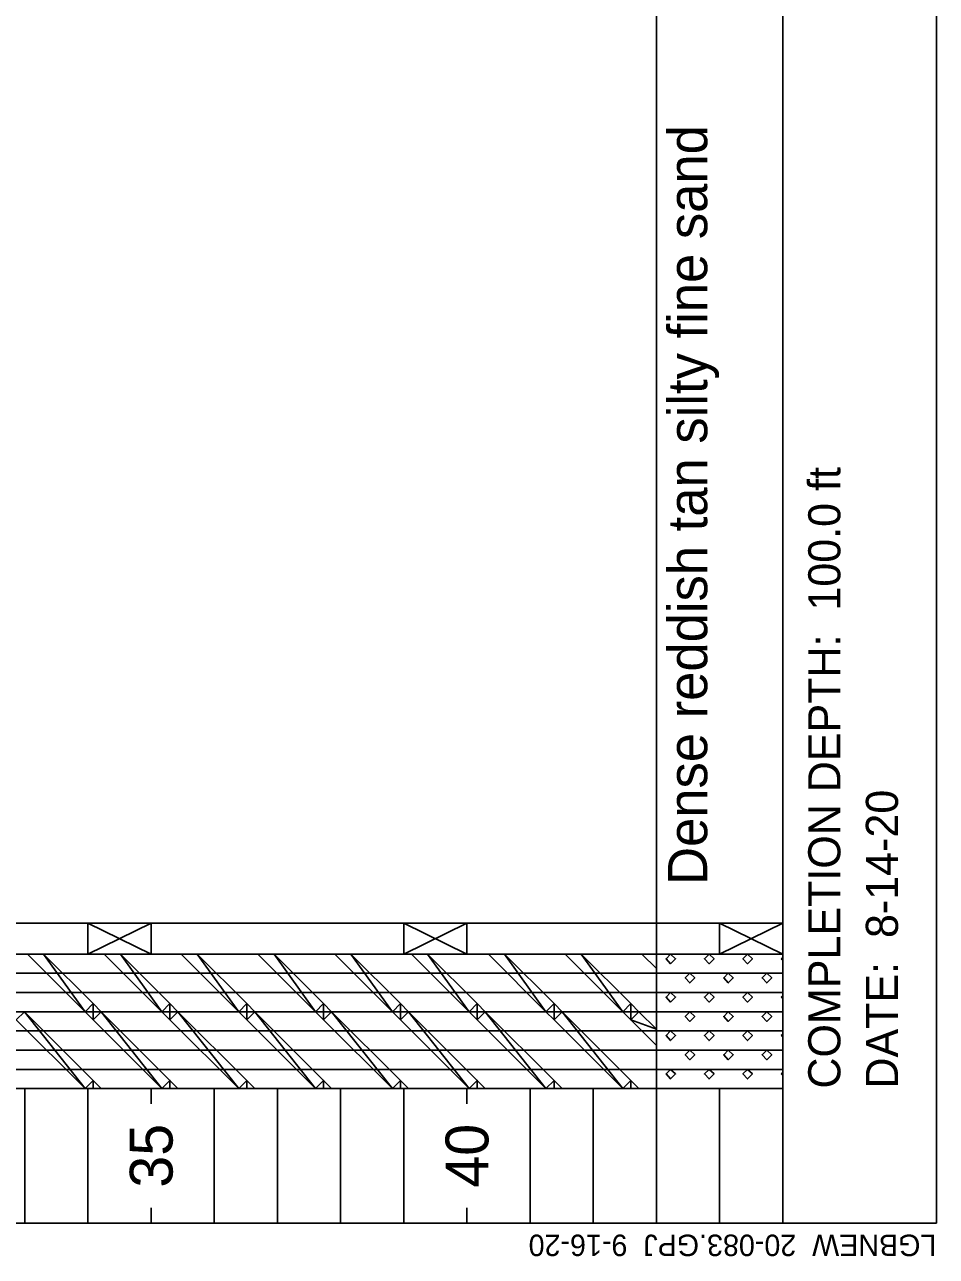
# Model space of a CAD drawing. Extents: x 1313964 to 1316843, y 2087046 to 2096619.
# Drawn here: x 1314122.29 to 1314136.72, y 2089818.18 to 2089837.67 of the extents above; entities that cross this region are included whole.
import ezdxf

# ---------------------------------------------------------------- set-up
doc = ezdxf.new("R2010")
doc.units = 0
doc.layers.add('B-Sub-Contour', color=7, linetype='Continuous')

msp = doc.modelspace()

# ---------------------------------------------------------------- linework, layer by layer
at = {"layer": 'B-Sub-Contour'}
for points in [[(1314136.725, 2089818.705), (1314136.725, 2089861.576), (1314075.306, 2089861.576), (1314075.306, 2089818.705), (1314136.725, 2089818.705)], [(1314134.292, 2089818.705), (1314134.292, 2089861.576)], [(1314132.292, 2089823.448), (1314132.292, 2089839.319)], [(1314134.292, 2089823.448), (1314089.292, 2089823.448)], [(1314123.292, 2089822.961), (1314124.292, 2089823.448)], [(1314124.292, 2089822.961), (1314123.292, 2089823.448)], [(1314123.292, 2089822.961), (1314123.292, 2089823.448)], [(1314124.292, 2089822.961), (1314124.292, 2089823.448)], [(1314128.292, 2089822.961), (1314129.292, 2089823.448)], [(1314129.292, 2089822.961), (1314128.292, 2089823.448)], [(1314128.292, 2089822.961), (1314128.292, 2089823.448)], [(1314129.292, 2089822.961), (1314129.292, 2089823.448)], [(1314132.292, 2089822.961), (1314132.292, 2089823.448)], [(1314133.292, 2089822.961), (1314134.292, 2089823.448)], [(1314134.292, 2089822.961), (1314133.292, 2089823.448)], [(1314133.292, 2089822.961), (1314133.292, 2089823.448)], [(1314134.292, 2089822.961), (1314134.292, 2089823.448)], [(1314134.292, 2089822.961), (1314082.603, 2089822.961)], [(1314132.292, 2089820.833), (1314132.292, 2089822.961)], [(1314132.292, 2089822.657), (1314117.292, 2089822.657)], [(1314134.292, 2089822.657), (1314132.292, 2089822.657)], [(1314132.292, 2089822.353), (1314117.292, 2089822.353)], [(1314134.292, 2089822.353), (1314132.292, 2089822.353)], [(1314132.292, 2089822.049), (1314117.292, 2089822.049)], [(1314134.292, 2089822.049), (1314132.292, 2089822.049)], [(1314132.292, 2089821.745), (1314117.292, 2089821.745)], [(1314134.292, 2089821.745), (1314132.292, 2089821.745)], [(1314132.292, 2089821.441), (1314117.292, 2089821.441)], [(1314134.292, 2089821.441), (1314132.292, 2089821.441)], [(1314132.292, 2089821.137), (1314117.292, 2089821.137)], [(1314134.292, 2089821.137), (1314132.292, 2089821.137)], [(1314134.292, 2089820.833), (1314082.603, 2089820.833)], [(1314122.292, 2089818.705), (1314122.292, 2089820.833)], [(1314123.292, 2089818.705), (1314123.292, 2089820.833)], [(1314123.292, 2089818.705), (1314123.292, 2089820.833)], [(1314124.292, 2089820.59), (1314124.292, 2089820.833)], [(1314125.292, 2089818.705), (1314125.292, 2089820.833)], [(1314125.292, 2089818.705), (1314125.292, 2089820.833)], [(1314126.292, 2089818.705), (1314126.292, 2089820.833)], [(1314127.292, 2089818.705), (1314127.292, 2089820.833)], [(1314127.292, 2089818.705), (1314127.292, 2089820.833)], [(1314128.292, 2089818.705), (1314128.292, 2089820.833)], [(1314129.292, 2089820.59), (1314129.292, 2089820.833)], [(1314129.292, 2089820.59), (1314129.292, 2089820.833)], [(1314130.292, 2089818.705), (1314130.292, 2089820.833)], [(1314131.292, 2089818.705), (1314131.292, 2089820.833)], [(1314131.292, 2089818.705), (1314131.292, 2089820.833)], [(1314132.292, 2089818.705), (1314132.292, 2089820.833)], [(1314133.292, 2089818.705), (1314133.292, 2089820.833)], [(1314133.292, 2089818.705), (1314133.292, 2089820.833)], [(1314134.292, 2089820.59), (1314134.292, 2089820.833)], [(1314124.292, 2089818.705), (1314124.292, 2089818.948)], [(1314129.292, 2089818.705), (1314129.292, 2089818.948)], [(1314129.292, 2089818.705), (1314129.292, 2089818.948)], [(1314134.292, 2089818.705), (1314134.292, 2089818.948)]]:
    msp.add_lwpolyline(points, dxfattribs=at)
for points in [[(1314123.246, 2089822.049), (1314122.589, 2089822.961), (1314122.334, 2089822.961), (1314123.246, 2089822.049)], [(1314123.246, 2089822.049), (1314123.373, 2089822.177), (1314122.589, 2089822.961), (1314123.246, 2089822.049)], [(1314124.462, 2089822.049), (1314123.805, 2089822.961), (1314123.55, 2089822.961), (1314124.462, 2089822.049)], [(1314124.462, 2089822.049), (1314124.59, 2089822.177), (1314123.805, 2089822.961), (1314124.462, 2089822.049)], [(1314125.678, 2089822.049), (1314125.021, 2089822.961), (1314124.766, 2089822.961), (1314125.678, 2089822.049)], [(1314125.678, 2089822.049), (1314125.806, 2089822.177), (1314125.021, 2089822.961), (1314125.678, 2089822.049)], [(1314126.894, 2089822.049), (1314126.238, 2089822.961), (1314125.982, 2089822.961), (1314126.894, 2089822.049)], [(1314126.894, 2089822.049), (1314127.022, 2089822.177), (1314126.238, 2089822.961), (1314126.894, 2089822.049)], [(1314128.111, 2089822.049), (1314127.454, 2089822.961), (1314127.198, 2089822.961), (1314128.111, 2089822.049)], [(1314128.111, 2089822.049), (1314128.238, 2089822.177), (1314127.454, 2089822.961), (1314128.111, 2089822.049)], [(1314129.327, 2089822.049), (1314128.67, 2089822.961), (1314128.415, 2089822.961), (1314129.327, 2089822.049)], [(1314129.327, 2089822.049), (1314129.455, 2089822.177), (1314128.67, 2089822.961), (1314129.327, 2089822.049)], [(1314130.543, 2089822.049), (1314129.886, 2089822.961), (1314129.631, 2089822.961), (1314130.543, 2089822.049)], [(1314130.543, 2089822.049), (1314130.671, 2089822.177), (1314129.886, 2089822.961), (1314130.543, 2089822.049)], [(1314131.759, 2089822.049), (1314131.103, 2089822.961), (1314130.847, 2089822.961), (1314131.759, 2089822.049)], [(1314131.759, 2089822.049), (1314131.887, 2089822.177), (1314131.103, 2089822.961), (1314131.759, 2089822.049)], [(1314132.292, 2089822.732), (1314132.292, 2089822.961), (1314132.063, 2089822.961), (1314132.292, 2089822.732)], [(1314132.517, 2089822.961), (1314132.444, 2089822.888), (1314132.517, 2089822.809), (1314132.596, 2089822.888)], [(1314133.125, 2089822.961), (1314133.053, 2089822.888), (1314133.125, 2089822.809), (1314133.205, 2089822.888)], [(1314133.734, 2089822.961), (1314133.661, 2089822.888), (1314133.734, 2089822.809), (1314133.813, 2089822.888)], [(1314134.269, 2089822.888), (1314134.292, 2089822.863), (1314134.292, 2089822.912), (1314134.269, 2089822.888)], [(1314132.821, 2089822.657), (1314132.748, 2089822.584), (1314132.821, 2089822.505), (1314132.9, 2089822.584)], [(1314133.43, 2089822.657), (1314133.357, 2089822.584), (1314133.43, 2089822.505), (1314133.509, 2089822.584)], [(1314134.038, 2089822.657), (1314133.965, 2089822.584), (1314134.038, 2089822.505), (1314134.117, 2089822.584)], [(1314123.246, 2089822.049), (1314123.373, 2089822.049), (1314123.373, 2089822.177), (1314123.246, 2089822.049)], [(1314123.501, 2089822.049), (1314123.373, 2089822.049), (1314123.373, 2089822.177), (1314123.501, 2089822.049)], [(1314124.462, 2089822.049), (1314124.59, 2089822.049), (1314124.59, 2089822.177), (1314124.462, 2089822.049)], [(1314124.717, 2089822.049), (1314124.59, 2089822.049), (1314124.59, 2089822.177), (1314124.717, 2089822.049)], [(1314125.678, 2089822.049), (1314125.806, 2089822.049), (1314125.806, 2089822.177), (1314125.678, 2089822.049)], [(1314125.934, 2089822.049), (1314125.806, 2089822.049), (1314125.806, 2089822.177), (1314125.934, 2089822.049)], [(1314126.894, 2089822.049), (1314127.022, 2089822.049), (1314127.022, 2089822.177), (1314126.894, 2089822.049)], [(1314127.15, 2089822.049), (1314127.022, 2089822.049), (1314127.022, 2089822.177), (1314127.15, 2089822.049)], [(1314128.111, 2089822.049), (1314128.238, 2089822.049), (1314128.238, 2089822.177), (1314128.111, 2089822.049)], [(1314128.366, 2089822.049), (1314128.238, 2089822.049), (1314128.238, 2089822.177), (1314128.366, 2089822.049)], [(1314129.327, 2089822.049), (1314129.455, 2089822.049), (1314129.455, 2089822.177), (1314129.327, 2089822.049)], [(1314129.582, 2089822.049), (1314129.455, 2089822.049), (1314129.455, 2089822.177), (1314129.582, 2089822.049)], [(1314130.543, 2089822.049), (1314130.671, 2089822.049), (1314130.671, 2089822.177), (1314130.543, 2089822.049)], [(1314130.798, 2089822.049), (1314130.671, 2089822.049), (1314130.671, 2089822.177), (1314130.798, 2089822.049)], [(1314131.759, 2089822.049), (1314131.887, 2089822.049), (1314131.887, 2089822.177), (1314131.759, 2089822.049)], [(1314132.015, 2089822.049), (1314131.887, 2089822.049), (1314131.887, 2089822.177), (1314132.015, 2089822.049)], [(1314132.517, 2089822.353), (1314132.444, 2089822.28), (1314132.517, 2089822.201), (1314132.596, 2089822.28)], [(1314133.125, 2089822.353), (1314133.053, 2089822.28), (1314133.125, 2089822.201), (1314133.205, 2089822.28)], [(1314133.734, 2089822.353), (1314133.661, 2089822.28), (1314133.734, 2089822.201), (1314133.813, 2089822.28)], [(1314134.269, 2089822.28), (1314134.292, 2089822.255), (1314134.292, 2089822.304), (1314134.269, 2089822.28)], [(1314123.246, 2089820.833), (1314122.285, 2089822.049), (1314122.157, 2089821.922), (1314123.246, 2089820.833)], [(1314123.246, 2089820.833), (1314123.373, 2089820.961), (1314122.285, 2089822.049), (1314123.246, 2089820.833)], [(1314123.373, 2089822.049), (1314123.373, 2089821.922), (1314123.246, 2089822.049), (1314123.373, 2089822.049)], [(1314123.501, 2089822.049), (1314123.373, 2089822.049), (1314123.373, 2089821.922), (1314123.501, 2089822.049)], [(1314124.462, 2089820.833), (1314123.501, 2089822.049), (1314123.373, 2089821.922), (1314124.462, 2089820.833)], [(1314124.462, 2089820.833), (1314124.59, 2089820.961), (1314123.501, 2089822.049), (1314124.462, 2089820.833)], [(1314124.59, 2089822.049), (1314124.59, 2089821.922), (1314124.462, 2089822.049), (1314124.59, 2089822.049)], [(1314124.717, 2089822.049), (1314124.59, 2089822.049), (1314124.59, 2089821.922), (1314124.717, 2089822.049)], [(1314125.678, 2089820.833), (1314124.717, 2089822.049), (1314124.59, 2089821.922), (1314125.678, 2089820.833)], [(1314125.678, 2089820.833), (1314125.806, 2089820.961), (1314124.717, 2089822.049), (1314125.678, 2089820.833)], [(1314125.806, 2089822.049), (1314125.806, 2089821.922), (1314125.678, 2089822.049), (1314125.806, 2089822.049)], [(1314125.934, 2089822.049), (1314125.806, 2089822.049), (1314125.806, 2089821.922), (1314125.934, 2089822.049)], [(1314126.894, 2089820.833), (1314125.934, 2089822.049), (1314125.806, 2089821.922), (1314126.894, 2089820.833)], [(1314126.894, 2089820.833), (1314127.022, 2089820.961), (1314125.934, 2089822.049), (1314126.894, 2089820.833)], [(1314127.022, 2089822.049), (1314127.022, 2089821.922), (1314126.894, 2089822.049), (1314127.022, 2089822.049)], [(1314127.15, 2089822.049), (1314127.022, 2089822.049), (1314127.022, 2089821.922), (1314127.15, 2089822.049)], [(1314128.111, 2089820.833), (1314127.15, 2089822.049), (1314127.022, 2089821.922), (1314128.111, 2089820.833)], [(1314128.111, 2089820.833), (1314128.238, 2089820.961), (1314127.15, 2089822.049), (1314128.111, 2089820.833)], [(1314128.238, 2089822.049), (1314128.238, 2089821.922), (1314128.111, 2089822.049), (1314128.238, 2089822.049)], [(1314128.366, 2089822.049), (1314128.238, 2089822.049), (1314128.238, 2089821.922), (1314128.366, 2089822.049)], [(1314129.327, 2089820.833), (1314128.366, 2089822.049), (1314128.238, 2089821.922), (1314129.327, 2089820.833)], [(1314129.327, 2089820.833), (1314129.455, 2089820.961), (1314128.366, 2089822.049), (1314129.327, 2089820.833)], [(1314129.455, 2089822.049), (1314129.455, 2089821.922), (1314129.327, 2089822.049), (1314129.455, 2089822.049)], [(1314129.582, 2089822.049), (1314129.455, 2089822.049), (1314129.455, 2089821.922), (1314129.582, 2089822.049)], [(1314130.543, 2089820.833), (1314129.582, 2089822.049), (1314129.455, 2089821.922), (1314130.543, 2089820.833)], [(1314130.543, 2089820.833), (1314130.671, 2089820.961), (1314129.582, 2089822.049), (1314130.543, 2089820.833)], [(1314130.671, 2089822.049), (1314130.671, 2089821.922), (1314130.543, 2089822.049), (1314130.671, 2089822.049)], [(1314130.798, 2089822.049), (1314130.671, 2089822.049), (1314130.671, 2089821.922), (1314130.798, 2089822.049)], [(1314131.759, 2089820.833), (1314130.798, 2089822.049), (1314130.671, 2089821.922), (1314131.759, 2089820.833)], [(1314131.759, 2089820.833), (1314131.887, 2089820.961), (1314130.798, 2089822.049), (1314131.759, 2089820.833)], [(1314131.887, 2089822.049), (1314131.887, 2089821.922), (1314131.759, 2089822.049), (1314131.887, 2089822.049)], [(1314132.015, 2089822.049), (1314131.887, 2089822.049), (1314131.887, 2089821.922), (1314132.015, 2089822.049)], [(1314131.887, 2089821.922), (1314132.292, 2089821.772), (1314132.015, 2089822.049), (1314131.887, 2089821.922)], [(1314132.821, 2089822.049), (1314132.748, 2089821.976), (1314132.821, 2089821.897), (1314132.9, 2089821.976)], [(1314133.43, 2089822.049), (1314133.357, 2089821.976), (1314133.43, 2089821.897), (1314133.509, 2089821.976)], [(1314134.038, 2089822.049), (1314133.965, 2089821.976), (1314134.038, 2089821.897), (1314134.117, 2089821.976)], [(1314131.887, 2089821.922), (1314132.292, 2089821.516), (1314132.292, 2089821.772), (1314131.887, 2089821.922)], [(1314132.517, 2089821.745), (1314132.444, 2089821.672), (1314132.517, 2089821.593), (1314132.596, 2089821.672)], [(1314133.125, 2089821.745), (1314133.053, 2089821.672), (1314133.125, 2089821.593), (1314133.205, 2089821.672)], [(1314133.734, 2089821.745), (1314133.661, 2089821.672), (1314133.734, 2089821.593), (1314133.813, 2089821.672)], [(1314134.269, 2089821.672), (1314134.292, 2089821.647), (1314134.292, 2089821.696), (1314134.269, 2089821.672)], [(1314132.821, 2089821.441), (1314132.748, 2089821.368), (1314132.821, 2089821.289), (1314132.9, 2089821.368)], [(1314133.43, 2089821.441), (1314133.357, 2089821.368), (1314133.43, 2089821.289), (1314133.509, 2089821.368)], [(1314134.038, 2089821.441), (1314133.965, 2089821.368), (1314134.038, 2089821.289), (1314134.117, 2089821.368)], [(1314132.517, 2089821.137), (1314132.444, 2089821.064), (1314132.517, 2089820.985), (1314132.596, 2089821.064)], [(1314133.125, 2089821.137), (1314133.053, 2089821.064), (1314133.125, 2089820.985), (1314133.205, 2089821.064)], [(1314133.734, 2089821.137), (1314133.661, 2089821.064), (1314133.734, 2089820.985), (1314133.813, 2089821.064)], [(1314134.269, 2089821.064), (1314134.292, 2089821.038), (1314134.292, 2089821.088), (1314134.269, 2089821.064)], [(1314123.246, 2089820.833), (1314123.373, 2089820.833), (1314123.373, 2089820.961), (1314123.246, 2089820.833)], [(1314123.501, 2089820.833), (1314123.373, 2089820.833), (1314123.373, 2089820.961), (1314123.501, 2089820.833)], [(1314124.462, 2089820.833), (1314124.59, 2089820.833), (1314124.59, 2089820.961), (1314124.462, 2089820.833)], [(1314124.717, 2089820.833), (1314124.59, 2089820.833), (1314124.59, 2089820.961), (1314124.717, 2089820.833)], [(1314125.678, 2089820.833), (1314125.806, 2089820.833), (1314125.806, 2089820.961), (1314125.678, 2089820.833)], [(1314125.934, 2089820.833), (1314125.806, 2089820.833), (1314125.806, 2089820.961), (1314125.934, 2089820.833)], [(1314126.894, 2089820.833), (1314127.022, 2089820.833), (1314127.022, 2089820.961), (1314126.894, 2089820.833)], [(1314127.15, 2089820.833), (1314127.022, 2089820.833), (1314127.022, 2089820.961), (1314127.15, 2089820.833)], [(1314128.111, 2089820.833), (1314128.238, 2089820.833), (1314128.238, 2089820.961), (1314128.111, 2089820.833)], [(1314128.366, 2089820.833), (1314128.238, 2089820.833), (1314128.238, 2089820.961), (1314128.366, 2089820.833)], [(1314129.327, 2089820.833), (1314129.455, 2089820.833), (1314129.455, 2089820.961), (1314129.327, 2089820.833)], [(1314129.582, 2089820.833), (1314129.455, 2089820.833), (1314129.455, 2089820.961), (1314129.582, 2089820.833)], [(1314130.543, 2089820.833), (1314130.671, 2089820.833), (1314130.671, 2089820.961), (1314130.543, 2089820.833)], [(1314130.798, 2089820.833), (1314130.671, 2089820.833), (1314130.671, 2089820.961), (1314130.798, 2089820.833)], [(1314131.759, 2089820.833), (1314131.887, 2089820.833), (1314131.887, 2089820.961), (1314131.759, 2089820.833)], [(1314132.015, 2089820.833), (1314131.887, 2089820.833), (1314131.887, 2089820.961), (1314132.015, 2089820.833)]]:
    msp.add_lwpolyline(points, close=True, dxfattribs=at)

# ---------------------------------------------------------------- texts
for s, height, rotation, p in [('Dense reddish tan silty fine sand', 0.62209, 90, (1314133.097, 2089824.056)), ('COMPLETION DEPTH:  100.0 ft', 0.50899, 90, (1314135.205, 2089820.833)), ('DATE:  8-14-20', 0.50899, 90, (1314136.117, 2089820.833)), ('35', 0.6786, 90, (1314124.632, 2089819.265)), ('40', 0.6786, 90, (1314129.632, 2089819.265)), ('40', 0.6786, 90, (1314129.632, 2089819.265)), ('LGBNEW  20-083.GPJ  9-16-20', 0.33932, 180, (1314136.725, 2089818.522))]:
    msp.add_text(s, height=height, rotation=rotation, dxfattribs=at).set_placement(p)

doc.saveas('drawing.dxf')
